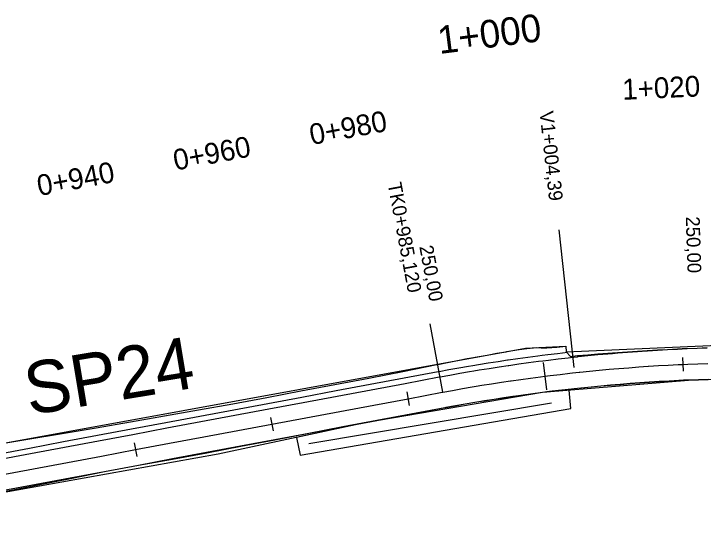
# Model space of a CAD drawing. Extents: x -636600 to -628587, y -1090963 to -1085869.
# Drawn here: x -634349.6 to -634250.1, y -1089459.4 to -1089384.5 of the extents above; entities that cross this region are included whole.
import ezdxf

# ---------------------------------------------------------------- set-up
doc = ezdxf.new("R2010")
doc.units = 0
for name, color, linetype in [('01_PARCELY_NÁVRH_PC', 7, 'Continuous'), ('03_PC_OBJEKTY_NÁVRH', 7, 'Continuous'), ('06_ÚSES_IP_NAVRH', 7, 'Continuous'), ('dno příkopu', 7, 'Continuous'), ('HEKTOMETRY100', 7, 'Continuous'), ('HEKTOMETRY20', 7, 'Continuous'), ('HL_BODY', 7, 'Continuous'), ('POLOMERY', 7, 'Continuous'), ('situace_osa', 7, 'Continuous'), ('situace_těleso', 7, 'Continuous'), ('situace_vozovka', 7, 'Continuous'), ('VRCHOLY', 7, 'Continuous')]:
    doc.layers.add(name, color=color, linetype=linetype)

msp = doc.modelspace()

# ---------------------------------------------------------------- linework, layer by layer
at = {"layer": '01_PARCELY_NÁVRH_PC'}
for points in [[(-634513.351, -1089433.066), (-634427.262, -1089451), (-634415.596, -1089452.403), (-634410.767, -1089451.949), (-634401.152, -1089452.502), (-634386.61, -1089451.897), (-634374.549, -1089450.672), (-634275.745, -1089432.688), (-634269.915, -1089432.433), (-634269.86, -1089433.24), (-634206.34, -1089430.45)], [(-634207.273, -1089435.85), (-634252.191, -1089437.364), (-634273.286, -1089439.081), (-634298.9, -1089443.465), (-634320.06, -1089448.02), (-634374.89, -1089457.785), (-634389.789, -1089459.373), (-634409.436, -1089459.397), (-634424.235, -1089457.694), (-634504.12, -1089442.38)]]:
    msp.add_lwpolyline(points, dxfattribs=at)
msp.add_lwpolyline([(-634308.77, -1089445.59), (-634308.225, -1089448.122), (-634269.194, -1089441.424), (-634269.41, -1089438.765), (-634273.286, -1089439.081), (-634298.9, -1089443.465)], close=True, dxfattribs=at)
at = {"layer": '06_ÚSES_IP_NAVRH'}
msp.add_line((-634307.01, -1089446.44), (-634271.959, -1089440.617), dxfattribs=at)
at = {"layer": 'dno příkopu'}
msp.add_lwpolyline([(-634352.215, -1089448.029), (-634347.3, -1089447.109), (-634342.385, -1089446.19), (-634337.47, -1089445.271), (-634332.556, -1089444.351), (-634327.641, -1089443.432), (-634322.726, -1089442.513), (-634317.811, -1089441.593), (-634312.897, -1089440.674), (-634307.982, -1089439.754), (-634303.067, -1089438.835), (-634298.152, -1089437.916), (-634293.238, -1089436.996), (-634288.323, -1089436.077), (-634288.205, -1089436.055), (-634286.787, -1089435.794), (-634285.367, -1089435.541), (-634283.946, -1089435.296), (-634283.341, -1089435.194), (-634282.524, -1089435.059), (-634281.1, -1089434.83), (-634279.675, -1089434.61), (-634278.341, -1089434.411), (-634278.249, -1089434.397), (-634276.822, -1089434.193), (-634275.393, -1089433.997), (-634273.964, -1089433.809), (-634273.326, -1089433.728), (-634272.533, -1089433.629), (-634271.101, -1089433.457), (-634269.669, -1089433.294)], dxfattribs=at)
at = {"layer": 'HEKTOMETRY100'}
msp.add_lwpolyline([(-634273.195, -1089434.769), (-634272.695, -1089438.738)], dxfattribs=at)
at = {"layer": 'HEKTOMETRY20'}
for points in [[(-634253.069, -1089434.049), (-634252.978, -1089436.047)], [(-634292.861, -1089439.011), (-634292.493, -1089440.977)], [(-634312.52, -1089442.689), (-634312.152, -1089444.655)], [(-634332.179, -1089446.366), (-634331.811, -1089448.332)]]:
    msp.add_lwpolyline(points, dxfattribs=at)
at = {"layer": 'HL_BODY'}
msp.add_lwpolyline([(-634287.644, -1089439.053), (-634289.483, -1089429.223)], dxfattribs=at)
at = {"layer": 'POLOMERY'}
msp.add_lwpolyline([(-634287.644, -1089439.053), (-634289.483, -1089429.223)], dxfattribs=at)
at = {"layer": 'situace_osa'}
msp.add_lwpolyline([(-634351.654, -1089451.027), (-634346.739, -1089450.107), (-634341.824, -1089449.188), (-634336.909, -1089448.269), (-634331.995, -1089447.349), (-634327.08, -1089446.43), (-634322.165, -1089445.511), (-634317.25, -1089444.591), (-634312.336, -1089443.672), (-634307.421, -1089442.752), (-634302.506, -1089441.833), (-634297.591, -1089440.914), (-634292.677, -1089439.994), (-634287.762, -1089439.075), (-634287.644, -1089439.053), (-634286.243, -1089438.795), (-634284.841, -1089438.545), (-634283.437, -1089438.303), (-634282.839, -1089438.203), (-634282.032, -1089438.069), (-634280.625, -1089437.843), (-634279.217, -1089437.625), (-634277.899, -1089437.429), (-634277.808, -1089437.415), (-634276.398, -1089437.213), (-634274.987, -1089437.02), (-634273.575, -1089436.834), (-634272.945, -1089436.754), (-634272.161, -1089436.656), (-634270.747, -1089436.486), (-634269.331, -1089436.325), (-634268.971, -1089436.285), (-634267.978, -1089436.178), (-634267.915, -1089436.171), (-634266.498, -1089436.026), (-634265.08, -1089435.888), (-634263.661, -1089435.759), (-634263.001, -1089435.702), (-634262.242, -1089435.638), (-634260.822, -1089435.525), (-634259.401, -1089435.42), (-634258.015, -1089435.325), (-634257.98, -1089435.323), (-634256.558, -1089435.234), (-634255.136, -1089435.153), (-634253.713, -1089435.08), (-634253.023, -1089435.048), (-634252.29, -1089435.016), (-634250.867, -1089434.959), (-634249.443, -1089434.911)], dxfattribs=at)
at = {"layer": 'situace_těleso'}
for points in [[(-634352.47, -1089446.663), (-634347.538, -1089445.836), (-634342.6, -1089445.039), (-634337.673, -1089444.185), (-634332.747, -1089443.33), (-634327.82, -1089442.476), (-634322.893, -1089441.621), (-634317.972, -1089440.734), (-634313.059, -1089439.808), (-634308.145, -1089438.882), (-634303.232, -1089437.955), (-634298.316, -1089437.04), (-634293.407, -1089436.092), (-634288.508, -1089435.085), (-634288.391, -1089435.06), (-634286.972, -1089434.773), (-634285.551, -1089434.492), (-634284.129, -1089434.22), (-634283.523, -1089434.106), (-634282.705, -1089433.955), (-634281.279, -1089433.697), (-634279.852, -1089433.447), (-634278.515, -1089433.22), (-634278.423, -1089433.205), (-634276.993, -1089432.97), (-634275.561, -1089432.752), (-634274.117, -1089432.617), (-634273.462, -1089432.651), (-634272.651, -1089432.669), (-634271.208, -1089432.544), (-634269.915, -1089432.433), (-634269.86, -1089433.24), (-634269.234, -1089433.892), (-634268.231, -1089433.792), (-634268.167, -1089433.786), (-634266.735, -1089433.651), (-634265.302, -1089433.525), (-634263.869, -1089433.411), (-634263.201, -1089433.366), (-634262.434, -1089433.316), (-634260.999, -1089433.227), (-634259.563, -1089433.141), (-634258.163, -1089433.07), (-634258.127, -1089433.069), (-634256.693, -1089432.973), (-634255.258, -1089432.891), (-634253.823, -1089432.815), (-634253.126, -1089432.782), (-634252.387, -1089432.748), (-634250.95, -1089432.688), (-634249.514, -1089432.635)], [(-634249.37, -1089437.254), (-634250.781, -1089437.305), (-634252.191, -1089437.364), (-634252.916, -1089437.397), (-634253.6, -1089437.43), (-634255.009, -1089437.504), (-634256.418, -1089437.586), (-634257.826, -1089437.675), (-634257.861, -1089437.677), (-634259.234, -1089437.77), (-634260.642, -1089437.87), (-634262.049, -1089437.976), (-634262.801, -1089438.034), (-634263.456, -1089438.087), (-634264.862, -1089438.203), (-634266.268, -1089438.327), (-634267.674, -1089438.458), (-634267.736, -1089438.464), (-634268.721, -1089438.561), (-634269.078, -1089438.604), (-634270.482, -1089438.748), (-634271.886, -1089438.899), (-634272.663, -1089438.987), (-634273.286, -1089439.081), (-634274.679, -1089439.307), (-634276.078, -1089439.495), (-634277.476, -1089439.689), (-634277.566, -1089439.702), (-634278.873, -1089439.891), (-634280.269, -1089440.101), (-634281.664, -1089440.319), (-634282.464, -1089440.448), (-634283.057, -1089440.545), (-634284.449, -1089440.779), (-634285.84, -1089441.021), (-634287.229, -1089441.272), (-634287.347, -1089441.293), (-634292.261, -1089442.218), (-634297.174, -1089443.146), (-634302.09, -1089444.056), (-634306.999, -1089445.007), (-634311.908, -1089445.96), (-634316.816, -1089446.913), (-634321.728, -1089447.846), (-634326.646, -1089448.752), (-634331.569, -1089449.624), (-634336.487, -1089450.525), (-634341.385, -1089451.538), (-634346.287, -1089452.521), (-634351.192, -1089453.497)]]:
    msp.add_lwpolyline(points, dxfattribs=at)
at = {"layer": 'situace_vozovka'}
for points in [[(-634352.067, -1089448.815), (-634347.153, -1089447.896), (-634342.238, -1089446.976), (-634337.323, -1089446.057), (-634332.408, -1089445.138), (-634327.494, -1089444.218), (-634322.579, -1089443.299), (-634317.664, -1089442.38), (-634312.749, -1089441.46), (-634307.835, -1089440.541), (-634302.92, -1089439.621), (-634298.005, -1089438.702), (-634293.09, -1089437.783), (-634288.176, -1089436.863), (-634288.058, -1089436.841), (-634286.644, -1089436.581), (-634285.229, -1089436.329), (-634283.813, -1089436.085), (-634283.209, -1089435.983), (-634282.395, -1089435.849), (-634280.976, -1089435.621), (-634279.555, -1089435.401), (-634278.225, -1089435.202), (-634278.134, -1089435.189), (-634276.711, -1089434.985), (-634275.287, -1089434.79), (-634273.862, -1089434.602), (-634273.226, -1089434.521), (-634272.436, -1089434.423), (-634271.008, -1089434.252), (-634269.58, -1089434.089), (-634269.216, -1089434.048), (-634268.215, -1089433.94), (-634268.151, -1089433.934), (-634266.721, -1089433.787), (-634265.291, -1089433.648), (-634263.859, -1089433.518), (-634263.193, -1089433.46), (-634262.427, -1089433.395), (-634260.994, -1089433.281), (-634259.561, -1089433.175), (-634258.162, -1089433.08), (-634258.127, -1089433.077), (-634256.692, -1089432.988), (-634255.257, -1089432.906), (-634253.822, -1089432.833), (-634253.125, -1089432.8), (-634252.386, -1089432.768), (-634250.95, -1089432.711), (-634249.513, -1089432.662)], [(-634351.24, -1089453.238), (-634346.325, -1089452.319), (-634341.411, -1089451.4), (-634336.496, -1089450.48), (-634331.581, -1089449.561), (-634326.666, -1089448.642), (-634321.752, -1089447.722), (-634316.837, -1089446.803), (-634311.922, -1089445.883), (-634307.007, -1089444.964), (-634302.093, -1089444.045), (-634297.178, -1089443.125), (-634292.263, -1089442.206), (-634287.348, -1089441.287), (-634287.23, -1089441.265), (-634285.842, -1089441.009), (-634284.452, -1089440.761), (-634283.061, -1089440.521), (-634282.468, -1089440.422), (-634281.668, -1089440.29), (-634280.275, -1089440.066), (-634278.88, -1089439.85), (-634277.573, -1089439.655), (-634277.483, -1089439.642), (-634276.086, -1089439.442), (-634274.687, -1089439.25), (-634273.287, -1089439.065), (-634272.664, -1089438.986), (-634271.887, -1089438.889), (-634270.485, -1089438.721), (-634269.082, -1089438.561), (-634268.725, -1089438.522), (-634267.742, -1089438.415), (-634267.679, -1089438.409), (-634266.275, -1089438.265), (-634264.869, -1089438.129), (-634263.464, -1089438), (-634262.809, -1089437.943), (-634262.057, -1089437.88), (-634260.65, -1089437.768), (-634259.242, -1089437.664), (-634257.868, -1089437.57), (-634257.833, -1089437.568), (-634256.424, -1089437.48), (-634255.015, -1089437.4), (-634253.605, -1089437.328), (-634252.921, -1089437.296), (-634252.195, -1089437.264), (-634250.784, -1089437.208), (-634249.373, -1089437.16)]]:
    msp.add_lwpolyline(points, dxfattribs=at)
at = {"layer": 'VRCHOLY'}
msp.add_lwpolyline([(-634268.703, -1089435.51), (-634270.859, -1089415.626)], dxfattribs=at)

# ---------------------------------------------------------------- texts
at = {"layer": '03_PC_OBJEKTY_NÁVRH'}
msp.add_text('SP24', height=7.5, rotation=9.41416, dxfattribs=at).set_placement((-634347.351, -1089442.394))
at = {"layer": 'HEKTOMETRY100'}
msp.add_text('1+000', height=4, rotation=7.18514, dxfattribs=at).set_placement((-634288.151, -1089390.291))
at = {"layer": 'HEKTOMETRY20'}
for s, rotation, p in [('1+020', 2.60147, (-634261.72, -1089396.904)), ('0+980', 10.59542, (-634306.594, -1089403.43)), ('0+960', 10.59542, (-634326.253, -1089407.107)), ('0+940', 10.59542, (-634345.912, -1089410.785))]:
    msp.add_text(s, height=3, rotation=rotation, dxfattribs=at).set_placement(p)
at = {"layer": 'HL_BODY'}
msp.add_text('TK0+985,120', height=2, rotation=280.59542, dxfattribs=at).set_placement((-634295.634, -1089408.981))
at = {"layer": 'POLOMERY'}
for rotation, p in [(271.78039, (-634252.602, -1089413.74)), (280.59542, (-634291.062, -1089418.064))]:
    msp.add_text('250,00', height=2, rotation=rotation, dxfattribs=at).set_placement(p)
at = {"layer": 'VRCHOLY'}
msp.add_text('V1+004,39', height=2, rotation=276.1879, dxfattribs=at).set_placement((-634273.708, -1089398.623))

doc.saveas('drawing.dxf')
